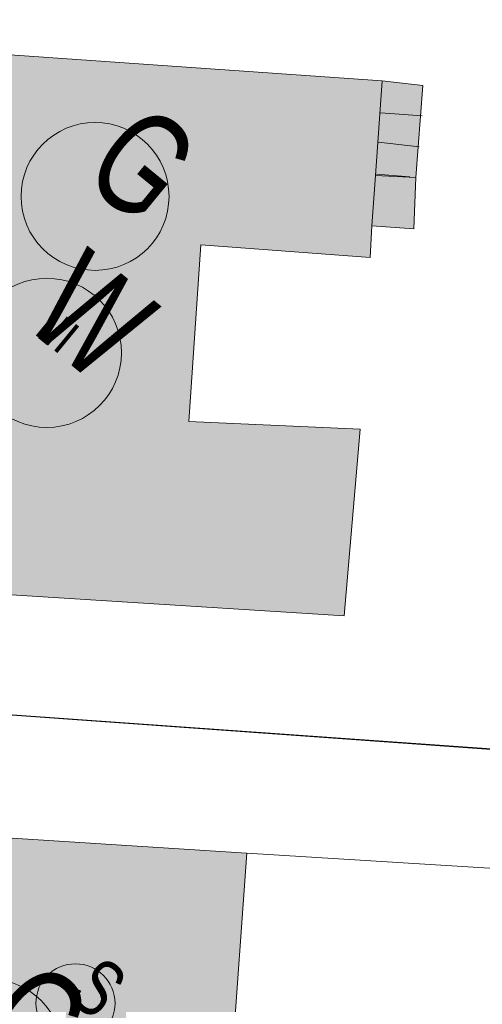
# Model space of a CAD drawing. Header units: metres. Extents: x -740 to 758, y -633 to 854.
# Tile 409 of 656: x -14 to -3, y -397 to -373. Entities that reach past the tile are written whole.
import ezdxf

# ---------------------------------------------------------------- set-up
doc = ezdxf.new("R2010")
doc.units = ezdxf.units.M
doc.header["$MEASUREMENT"] = 0
for name, color, linetype in [('Gas.LOVION', 7, 'Continuous'), ('Grundkarte.LOVION', 7, 'Continuous'), ('Grundkarte_Text.LOVION', 7, 'Continuous'), ('Strom.LOVION', 7, 'Continuous'), ('Wasser.LOVION', 7, 'Continuous')]:
    doc.layers.add(name, color=color, linetype=linetype)
doc.styles.add('ERSTELLTER_STIL_1', font='arial.ttf')

msp = doc.modelspace()

# ---------------------------------------------------------------- hatches: boundary and pattern name
at = {"layer": 'Grundkarte.LOVION', "linetype": 'Continuous', "lineweight": 18}
for color, points in [(9, [(-5.715, -378.877), (-5.672, -378.104), (-5.585, -376.884), (-5.425, -374.592), (-19.888, -373.583), (-20.256, -378.88), (-20.434, -380.995), (-20.827, -386.649), (-6.343, -387.568), (-5.958, -383.038), (-10.114, -382.853), (-9.824, -378.569)]), (254, [(-4.604, -376.936), (-4.438, -374.703), (-5.425, -374.592), (-5.585, -376.884)]), (254, [(-4.66, -378.182), (-4.604, -376.936), (-5.585, -376.884), (-5.672, -378.104)]), (254, [(-4.66, -378.182), (-4.604, -376.936), (-5.585, -376.884), (-5.672, -378.104)]), (9, [(-23.797, -402.516), (-9.431, -403.446), (-8.706, -393.326), (-23.131, -392.402), (-23.221, -393.297), (-24.203, -393.837), (-24.348, -395.979), (-23.433, -396.569)])]:
    msp.add_hatch(color=color, dxfattribs=at).paths.add_polyline_path(points)

# ---------------------------------------------------------------- linework, layer by layer
at = {"layer": 'Gas.LOVION', "color": 5, "linetype": 'Continuous', "lineweight": 18}
for centre, radius in [((-12.385, -377.394), 1.794), ((-14.961, -398.164), 1.792)]:
    msp.add_circle(centre, radius, dxfattribs=at)
at = {"layer": 'Grundkarte.LOVION', "color": 253, "linetype": 'Continuous', "lineweight": 18}
for points in [[(-24.507, -370.162), (23.645, -373.553), (26.6, -392.889), (17.733, -392.278), (-25.902, -389.155)], [(12.529, -407.979), (-27.002, -405.105), (-25.902, -389.155), (17.733, -392.278), (26.6, -392.889), (34.94, -393.551), (39.465, -393.878), (39.619, -408.759), (33.633, -408.901), (27.797, -409.057), (16.638, -408.286)], [(17.52, -395.55), (17.249, -399.419), (8.557, -398.791), (3.187, -394.055), (-8.706, -393.326), (-23.131, -392.402), (-26.11, -392.161), (-25.902, -389.155), (12.819, -391.902), (12.581, -395.206)]]:
    msp.add_lwpolyline(points, close=True, dxfattribs=at)
at = {"layer": 'Grundkarte.LOVION', "color": 8, "linetype": 'Continuous', "lineweight": 18}
for points in [[(-24.507, -370.162), (23.645, -373.553), (26.6, -392.889), (17.733, -392.278), (-25.902, -389.155)], [(-5.715, -378.877), (-9.824, -378.569), (-10.114, -382.853), (-5.958, -383.038), (-6.343, -387.568), (-20.827, -386.649), (-20.434, -380.995), (-20.256, -378.88), (-19.888, -373.583), (-5.425, -374.592), (-5.585, -376.884), (-5.672, -378.104)], [(-25.902, -389.155), (17.733, -392.278), (16.638, -408.286), (12.529, -407.979), (-27.002, -405.105)], [(-23.797, -402.516), (-23.433, -396.569), (-24.348, -395.979), (-24.203, -393.837), (-23.221, -393.297), (-23.131, -392.402), (-8.706, -393.326), (-9.431, -403.446)]]:
    msp.add_lwpolyline(points, close=True, dxfattribs=at)
at = {"layer": 'Grundkarte.LOVION', "color": 251, "linetype": 'Continuous', "lineweight": 13}
for points in [[(-4.604, -376.936), (-5.585, -376.884), (-5.425, -374.592), (-4.438, -374.703)], [(-4.66, -378.182), (-5.672, -378.104), (-5.585, -376.884), (-4.604, -376.936)], [(-4.66, -378.182), (-5.672, -378.104), (-5.585, -376.884), (-4.604, -376.936)]]:
    msp.add_lwpolyline(points, close=True, dxfattribs=at)
at = {"layer": 'Grundkarte.LOVION', "color": 8, "linetype": 'Continuous', "lineweight": 18}
msp.add_lwpolyline([(-5.425, -374.592), (-4.438, -374.703)], dxfattribs=at)
at = {"layer": 'Grundkarte.LOVION', "color": 251, "linetype": 'Continuous', "lineweight": 13}
for points in [[(-5.467, -375.365), (-4.455, -375.443)], [(-5.516, -376.079), (-4.53, -376.189)], [(-5.558, -376.851), (-4.754, -376.921)]]:
    msp.add_lwpolyline(points, dxfattribs=at)
at = {"layer": 'Strom.LOVION', "color": 1, "linetype": 'Continuous', "lineweight": 18}
msp.add_circle((-12.86, -396.965), 0.959, dxfattribs=at)
at = {"layer": 'Wasser.LOVION', "color": 94, "linetype": 'Continuous', "lineweight": 18}
msp.add_circle((-13.553, -381.188), 1.808, dxfattribs=at)

# ---------------------------------------------------------------- texts
at = {"layer": 'Gas.LOVION', "color": 5, "linetype": 'Continuous', "lineweight": 18, "char_height": 2.48983, "attachment_point": 7, "rotation": 320.5838, "style": 'ERSTELLTER_STIL_1'}
for insert in [(-12.788, -376.972), (-15.381, -397.753)]:
    msp.add_mtext('{\\A1;\\W0.71562x;G}', dxfattribs=dict(at, insert=insert))
at = {"layer": 'Grundkarte_Text.LOVION', "color": 7, "linetype": 'Continuous', "lineweight": 13, "insert": (-13.893, -380.704), "char_height": 0.83072, "attachment_point": 7, "rotation": 320.5836, "style": 'ERSTELLTER_STIL_1'}
msp.add_mtext('{\\A1;\\W0.89450x;III}', dxfattribs=at)
at = {"layer": 'Strom.LOVION', "color": 1, "linetype": 'Continuous', "lineweight": 18, "insert": (-13.109, -396.839), "char_height": 1.37442, "attachment_point": 7, "rotation": 320.5831, "style": 'ERSTELLTER_STIL_1'}
msp.add_mtext('{\\A1;\\W0.71559x;S}', dxfattribs=at)
at = {"layer": 'Wasser.LOVION', "color": 94, "linetype": 'Continuous', "lineweight": 18, "insert": (-14.161, -380.502), "char_height": 2.48983, "attachment_point": 7, "rotation": 320.5838, "style": 'ERSTELLTER_STIL_1'}
msp.add_mtext('{\\A1;\\W0.71562x;W}', dxfattribs=at)

doc.saveas('drawing.dxf')
